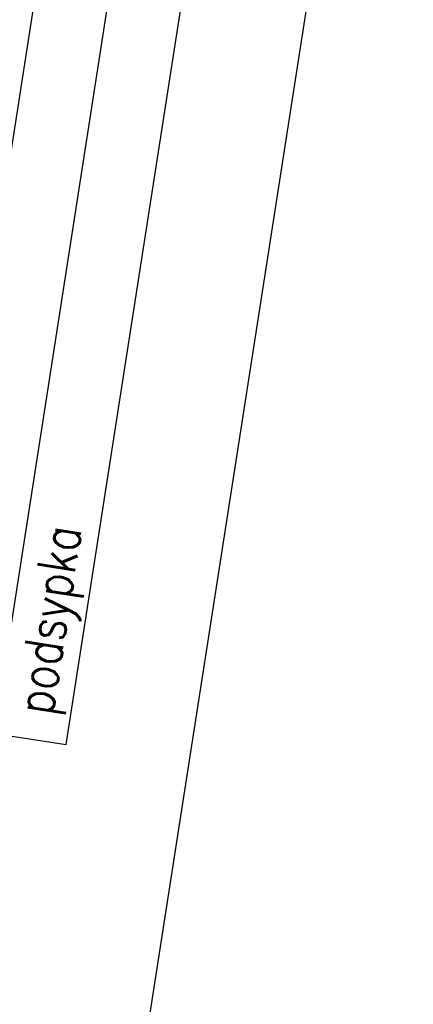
# Model space of a CAD drawing. Extents: x -38969 to 27108, y -24488 to 212598.
# Tile 422 of 656: x 23 to 241, y 22522 to 23066. Entities that reach past the tile are written whole.
import ezdxf

# ---------------------------------------------------------------- set-up
doc = ezdxf.new("R2010")
doc.units = 0
doc.header["$LTSCALE"] = 100
doc.header["$MEASUREMENT"] = 0
doc.layers.add('P_1-mur', color=3, linetype='CONTINUOUS')
doc.layers.add('p_1-TXT', color=123, linetype='CONTINUOUS')
doc.styles.add('ROMANS', font='ROMANS.shx', dxfattribs={"width": 0.8})

msp = doc.modelspace()

# ---------------------------------------------------------------- linework, layer by layer
at = {"layer": 'P_1-mur'}
msp.add_lwpolyline([(-48.6037, 21886.84882), (-46.33634, 21886.49557, 0.414213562), (2.69753, 21922.31033), (196.72942, 23167.72944, -0.406077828), (240.69886, 23190.27906, -0.907490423)], format="xyb", dxfattribs=at)
at = {"layer": 'p_1-TXT', "color": 6}
for points in [[(-70.10794, 22684.04264), (-30.39103, 22677.85489), (57.48458, 23241.89603)], [(-30.39103, 22677.85489), (9.32588, 22671.66713), (97.2015, 23235.70828)], [(9.32588, 22671.66713), (49.04279, 22665.47938), (136.91841, 23229.52053)]]:
    msp.add_lwpolyline(points, dxfattribs=at)

# ---------------------------------------------------------------- texts
at = {"layer": 'p_1-TXT', "color": 123, "style": 'ROMANS', "width": 0.8}
msp.add_text('podsypka', height=21.12, rotation=81.144709, dxfattribs=at).set_placement((41.48159, 22681.07479))

doc.saveas('drawing.dxf')
